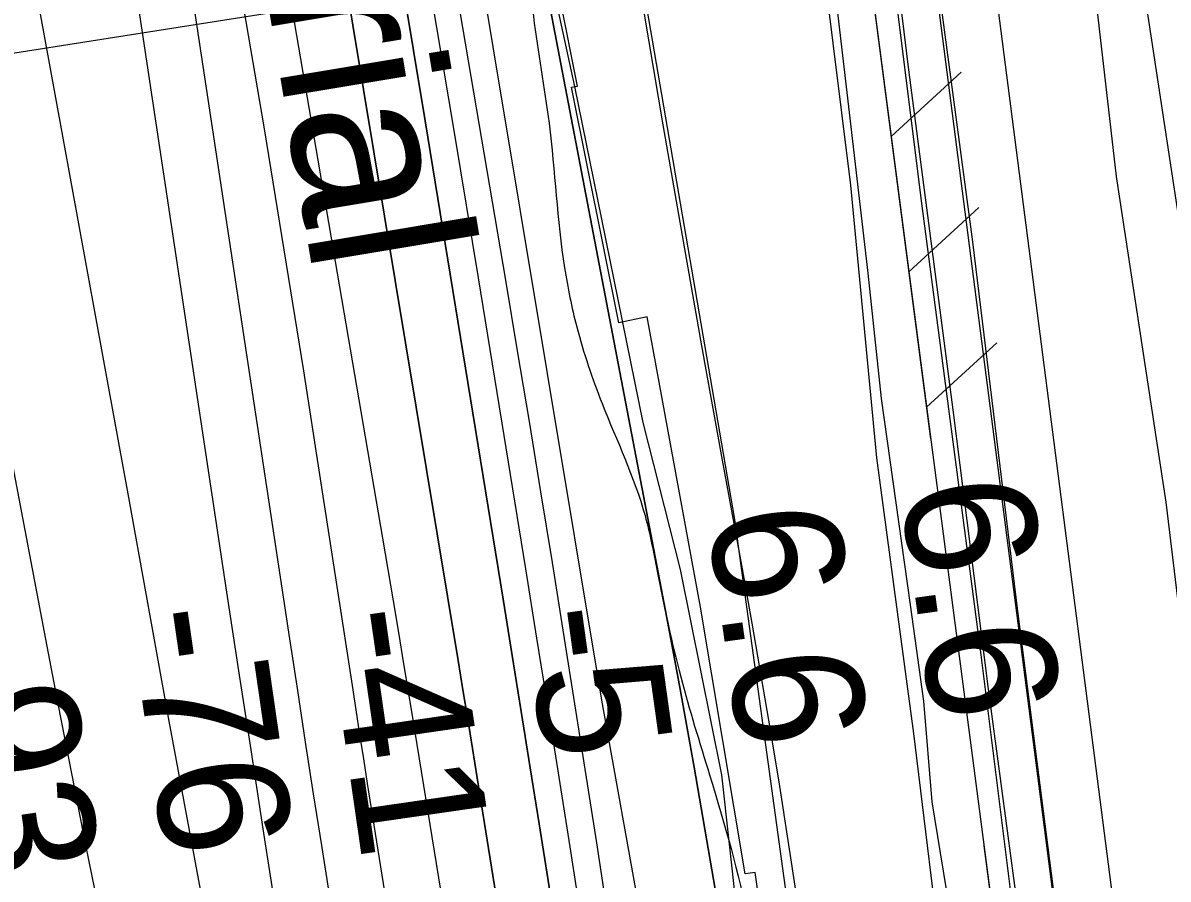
# Model space of a CAD drawing. Extents: x 3694830 to 3732949, y 415201 to 440970.
# Drawn here: x 3718026 to 3718614, y 427164 to 427603 of the extents above; entities that cross this region are included whole.
import ezdxf

# ---------------------------------------------------------------- set-up
doc = ezdxf.new("R2010")
doc.units = 0
for name, color, linetype in [('V-FLOD-BASE', 7, 'Continuous'), ('V-LEVE-TOET', 7, 'Continuous'), ('V-RIVR-EDGE', 7, 'Continuous'), ('V-RIVR-IDEN', 7, 'Continuous'), ('V-RIVR-RANG', 7, 'Continuous'), ('V-ROAD-CNTR', 7, 'Continuous'), ('V-RRAP-FSHR', 7, 'Continuous'), ('V-RRAP-RVMT', 7, 'Continuous'), ('V-SITE-VEGE', 7, 'Continuous'), ('V-SURV-LINE', 7, 'Continuous'), ('V-TOPO-DPTH', 7, 'Continuous'), ('V-TOPO-MAJR', 7, 'Continuous'), ('V-TOPO-MINR', 7, 'Continuous'), ('V-TOPO-WATR', 7, 'Continuous'), ('V-WETL-SWMP', 7, 'Continuous')]:
    doc.layers.add(name, color=color, linetype=linetype)

msp = doc.modelspace()

# ---------------------------------------------------------------- linework, layer by layer
at = {"layer": 'V-FLOD-BASE'}
msp.add_lwpolyline([(3718717.04, 425973.08), (3718690.81, 426180.44), (3718675.35, 426246.47), (3718670.72, 426267.62), (3718666.61, 426303.21), (3718649.63, 426433.2), (3718629.57, 426588.46), (3718614.65, 426697.82), (3718588.41, 426905.18), (3718566.81, 427064.06), (3718536.46, 427301.34), (3718513.31, 427490.65), (3718482.96, 427718.65)], dxfattribs=at)
at = {"layer": 'V-LEVE-TOET'}
for points in [[(3718690.96, 425975.38), (3718667.63, 426154.56), (3718658.62, 426218.9), (3718653.84, 426248.14), (3718649.59, 426266.22), (3718648.53, 426280.58), (3718648.54, 426306.63), (3718643.77, 426339.59), (3718615.66, 426542.7), (3718591.8, 426724.54), (3718567.41, 426902.13), (3718555.75, 427017.51), (3718543.02, 427100.45), (3718521.28, 427262.62), (3718503.25, 427404.58), (3718480.45, 427578.98), (3718465.08, 427704.46)], [(3718899.96, 425078.36), (3718901.03, 425108.14), (3718896.79, 425132.59), (3718888.31, 425204.91), (3718875.59, 425321.88), (3718855.44, 425484.58), (3718833.17, 425646.21), (3718803.47, 425874.84), (3718779.09, 426076.89), (3718752.57, 426276.81), (3718727.12, 426479.91), (3718690, 426734.07), (3718666.66, 426904.21), (3718647.58, 427073.29), (3718635.92, 427156.23), (3718626.37, 427242.37), (3718612.59, 427357.22), (3718587.13, 427524.17), (3718573.35, 427643.27)]]:
    msp.add_lwpolyline(points, dxfattribs=at)
at = {"layer": 'V-RIVR-EDGE'}
msp.add_spline([(3716285.15, 433216.71), (3716310.38, 433178.21), (3716330.2, 433149.68), (3716351.38, 433122.49), (3716380.66, 433076.75), (3716399.14, 433050.48), (3716447.79, 432976.21), (3716475.25, 432930.47), (3716501.83, 432891.07), (3716527.51, 432851.22), (3716586.04, 432749.34), (3716608.1, 432711.75), (3716608.09, 432707.68), (3716608.07, 432700.45), (3716613.02, 432690.94), (3716627.43, 432664.23), (3716633.27, 432651.55), (3716643.19, 432639.32), (3716675.17, 432589.5), (3716706.24, 432538.33), (3716726.94, 432498.04), (3716741.33, 432463.64), (3716748.51, 432442.82), (3716788.59, 432378.52), (3716817.43, 432339.56), (3716842.2, 432297.45), (3716889.46, 432209.61), (3716920.5, 432144.42), (3716938.04, 432109.56), (3716956.5, 432075.15), (3716988.92, 432022.62), (3717009.18, 431986.85), (3717026.3, 431960.13), (3717062.32, 431897.65), (3717093.37, 431840.15), (3717112.26, 431799.86), (3717149.12, 431711.14), (3717176.54, 431644.61), (3717201.25, 431580.79), (3717210.68, 431556.35), (3717248.47, 431478.94), (3717267.81, 431435.48), (3717289.41, 431392.93), (3717306.48, 431346.77), (3717328.07, 431301.04), (3717339.31, 431276.6), (3717352.34, 431244.01), (3717362.7, 431226.35), (3717376.21, 431205.52), (3717389.26, 431178.36), (3717401.37, 431141.7), (3717407.18, 431113.2), (3717409.87, 431101.89), (3717419.75, 431075.64), (3717452.49, 430968.85), (3717469.09, 430916.81), (3717483.44, 430865.23), (3717505.45, 430810.01), (3717526.57, 430753.44), (3717540.49, 430715.43), (3717579.07, 430593.25), (3717599.25, 430526.28), (3717616.31, 430474.69), (3717628.88, 430437.13), (3717638.74, 430405), (3717647.69, 430364.28), (3717653.48, 430331.72), (3717658.42, 430314.52), (3717667.85, 430290.08), (3717679.53, 430260.66), (3717690.34, 430242.1), (3717695.71, 430221.28), (3717698.37, 430200.03), (3717697.85, 430171.99), (3717701.42, 430152.99), (3717705.91, 430140.77), (3717716.26, 430119.95), (3717727.97, 430100.48), (3717735.6, 430076.49), (3717737.82, 430059.31), (3717749.05, 430029.89), (3717760.76, 430011.77), (3717771.56, 429990.04), (3717776.48, 429968.33), (3717783.19, 429941.63), (3717791.73, 429917.65), (3717803.43, 429898.63), (3717812.42, 429876.45), (3717819.16, 429857.44), (3717834.88, 429816.71), (3717846.52, 429770.11), (3717854.12, 429734.82), (3717863.55, 429706.31), (3717878.83, 429667.39), (3717891.37, 429622.59), (3717903.49, 429586.39), (3717917.82, 429530.29), (3717931.71, 429476.45), (3717959.46, 429363.79), (3717976.51, 429307.23), (3717987.25, 429262.44), (3718014.11, 429153.85), (3718027.51, 429090.07), (3718040.47, 429028.09), (3718052.52, 428962.5), (3718057.84, 428919.98), (3718056.9, 428903.25), (3718056.86, 428887.88), (3718057.71, 428868.43), (3718061.29, 428850.79), (3718065.77, 428833.6), (3718082.36, 428779.3), (3718091.33, 428748.08), (3718100.28, 428710.98), (3718111.45, 428657.14), (3718116.36, 428631.81), (3718128.31, 428525.97), (3718136.77, 428473.05), (3718141.66, 428440.03), (3718152.32, 428360.88), (3718163.9, 428291.22), (3718171.05, 428256.38), (3718178.23, 428236.47), (3718193.92, 428178.55), (3718199.74, 428157.29), (3718197.91, 428150.06), (3718196.52, 428133.33), (3718197.39, 428121.12), (3718204.12, 428098.04), (3718215.36, 428075.41), (3718227.96, 428049.6), (3718240.08, 428011.59), (3718242.71, 427978.58), (3718251.11, 427901.24), (3718254.15, 427852.85), (3718257.69, 427822.1), (3718271.5, 427736.15), (3718281.74, 427671.92), (3718287.91, 427606.34), (3718295.91, 427551.61), (3718303.87, 427477.44), (3718310.12, 427447.13), (3718323.14, 427407.76), (3718345.15, 427350.28), (3718351.41, 427321.78), (3718363.48, 427267.49), (3718378.28, 427217.26), (3718397.99, 427141.25), (3718402.87, 427105.52), (3718405.92, 427056.68), (3718404.86, 426993.38), (3718419.58, 426915.12), (3718427.13, 426857.67), (3718428.77, 426789.85), (3718439.53, 426753.19), (3718453.89, 426709.75), (3718458.33, 426677.18), (3718461.82, 426625.18), (3718465.34, 426583.57), (3718482.71, 426479.53), (3718492.52, 426423.89), (3718501, 426378.2), (3718502.74, 426350.16), (3718512.91, 426256.09), (3718518.23, 426213.12), (3718524.03, 426182.81), (3718533.44, 426148.88), (3718540.93, 426069.28), (3718548.93, 426010.93), (3718557.81, 425944.44), (3718573.42, 425858.94), (3718584.55, 425787.48), (3718587.61, 425745.42), (3718587.56, 425725.97), (3718607.51, 425567.22), (3718614.55, 425488.07), (3718638.22, 425368.64), (3718641.26, 425318.45), (3718641.09, 425249.72), (3718640.1, 425214), (3718649.84, 425130.78), (3718658.73, 425069.26), (3718661.82, 425037.15), (3718660.41, 425016.36), (3718674.96, 424864.4), (3718675.73, 424812.85), (3718692.62, 424694.79), (3718696.05, 424618.82), (3718696.4, 424575.87), (3718706.12, 424484.51), (3718711.87, 424431.59), (3718715.41, 424403.09), (3718735.93, 424289.1), (3718746.6, 424215.37), (3718759.9, 424108.63), (3718772.36, 424027.21), (3718777.72, 423998.26), (3718795.91, 423858.04), (3718805.72, 423804.21), (3718812.44, 423776.61), (3718829, 423707.39), (3718835.67, 423662.61), (3718835.09, 423611.97), (3718835, 423576.7), (3718839.35, 423505.25), (3718842.4, 423460.03), (3718850.42, 423412.53), (3718863.4, 423357.79), (3718870.56, 423326.57), (3718873.56, 423260.55), (3718878.86, 423208.99), (3718893.63, 423148.36), (3718899, 423126.2), (3718912.45, 423080.04), (3718927.23, 423022.58), (3718930.77, 422992.73), (3718937.45, 422950.21), (3718945.92, 422900.45), (3718952.63, 422870.59), (3718968.72, 422795.95), (3718969.56, 422769.72), (3718968.13, 422738.52), (3718972.12, 422707.77), (3718981.05, 422661.17), (3718990.85, 422602.82), (3719006.89, 422506.47), (3719010.81, 422446.32), (3719014.37, 422425.06), (3719022.44, 422393.39), (3719033.2, 422359), (3719050.26, 422307.87), (3719062.77, 422249.05), (3719077.1, 422190.24), (3719087.85, 422149.06)], degree=3, dxfattribs=at)
at = {"layer": 'V-RIVR-RANG'}
msp.add_line((3718507.66, 427664.04), (3717677.9, 427533.27), dxfattribs=at)
at = {"layer": 'V-ROAD-CNTR'}
msp.add_lwpolyline([(3717815.68, 430558.65), (3717990.84, 430054.68), (3718115.31, 429687.21), (3718252.63, 429181.3), (3718402.43, 428566.28), (3718512.86, 428111.59), (3718531.2, 428036.93), (3718568.86, 427831.53), (3718621.06, 427488.45), (3718693.06, 426929.29), (3718838.59, 425820.56), (3718920.42, 425193.38), (3718947.54, 424793.91)], dxfattribs=at)
at = {"layer": 'V-RRAP-FSHR'}
for p, q in [((3718471.42, 427544.71), (3718507.44, 427577.67)), ((3718480.5, 427475.3), (3718516.52, 427508.26)), ((3718489.58, 427405.9), (3718525.6, 427438.86))]:
    msp.add_line(p, q, dxfattribs=at)
for points in [[(3716064.71, 433686.1), (3716227.83, 433371.9), (3716520.26, 432907.71), (3717100.53, 431896.08), (3717253.72, 431580.22), (3717403.09, 431264.36), (3717634.3, 430552.25), (3717888.13, 429748.16), (3718009.86, 429314.27), (3718099.3, 428952.69), (3718115.84, 428867.04), (3718189.33, 428405.15), (3718255, 428140.67), (3718391.12, 427348.28)], [(3717466.36, 431122.74), (3717599.65, 430720.93), (3717706.57, 430384.76), (3717801.33, 430082.96), (3717862.54, 429898.61), (3717882.46, 429834.63), (3717990.02, 429618.85), (3718021.05, 429549.34), (3718032.02, 429517.21), (3718067.52, 429247.01), (3718161.86, 428561.59), (3718206.68, 428259.33), (3718221.76, 428205.86), (3718246.87, 428158.02), (3718387.51, 427953.51), (3718417.38, 427897.22), (3718439.77, 427786.61), (3718554.49, 426909.74), (3718636.74, 426261.07), (3718740.75, 425428.94), (3718783.56, 425184.07), (3718800.84, 424873.2)], [(3718399.29, 427931.31), (3718417.38, 427897.22), (3718439.77, 427786.61), (3718491.7, 427389.69)], [(3718391.12, 427348.28), (3718475.54, 426733.12), (3718537.58, 426315.32), (3718574.68, 426010.61), (3718621.14, 425693.56), (3718655.82, 425402.36), (3718689.05, 424990.86), (3718733.51, 424580.69), (3718746.96, 424380.12), (3718784.4, 424103.55), (3718845.23, 423695.11), (3718886.06, 423421.61), (3718923.4, 423190.48), (3718957.44, 423026.17), (3718988.34, 422871.6), (3719013.63, 422718.01), (3719111.7, 422210.46), (3719157.05, 422005.7), (3719219.83, 421828.02), (3719374.72, 421477.77), (3719529.57, 421100.78)], [(3718519.01, 427180.9), (3718554.49, 426909.74), (3718607.26, 426493.56)]]:
    msp.add_lwpolyline(points, dxfattribs=at)
at = {"layer": 'V-RRAP-RVMT'}
for p, q in [((3718310.48, 427570.65), (3718280.12, 427724.63)), ((3718307.36, 427570.01), (3718310.48, 427570.65)), ((3718331.65, 427449.21), (3718307.36, 427570.01)), ((3718346.21, 427452.16), (3718331.65, 427449.21)), ((3718373.7, 427303.29), (3718346.21, 427452.16)), ((3718396.53, 427166.6), (3718373.7, 427303.29)), ((3718401.68, 427167.14), (3718396.53, 427166.6)), ((3718423.65, 427011.52), (3718401.68, 427167.14))]:
    msp.add_line(p, q, dxfattribs=at)
at = {"layer": 'V-SITE-VEGE'}
for points in [[(3718363.37, 427322.56), (3718344.25, 427398.07), (3718323.02, 427502.29), (3718309.22, 427570.35), (3718274.19, 427730.92)], [(3718436.85, 427629.85), (3718450.63, 427519.79), (3718463.88, 427379.95), (3718482.97, 427238.52), (3718498.87, 427108.25), (3718524.85, 426900.89), (3718540.76, 426770.09), (3718561.96, 426605.79), (3718581.59, 426461.17), (3718606.52, 426288.9), (3718611.81, 426235.73), (3718626.66, 426119.81), (3718646.82, 425987.95)], [(3718560.66, 425925.24), (3718540.52, 426091.13), (3718519.29, 426204.92), (3718500.18, 426294.25), (3718476.83, 426406.97), (3718461.97, 426480.35), (3718453.49, 426585.62), (3718447.17, 426729.18), (3718436.57, 426844.03), (3718419.6, 426964.19), (3718404.75, 427063.09), (3718392.02, 427149.23), (3718384.6, 427217.28), (3718363.37, 427322.56)]]:
    msp.add_lwpolyline(points, dxfattribs=at)
at = {"layer": 'V-SURV-LINE'}
for points in [[(3718495.55, 427848.42), (3718629.27, 426810.53)], [(3718599.52, 426806.69), (3718465.79, 427844.58)]]:
    msp.add_lwpolyline(points, dxfattribs=at)
at = {"layer": 'V-TOPO-DPTH'}
for points in [[(3718389.06, 426725.76), (3718378.89, 426792.35), (3718368.84, 426858.95), (3718331.17, 427111.01), (3718327.6, 427134.8), (3718323.99, 427158.58), (3718320.35, 427182.36), (3718316.67, 427206.14), (3718312.96, 427229.9), (3718309.22, 427253.67), (3718305.45, 427277.43), (3718301.65, 427301.18), (3718297.64, 427326.16), (3718291.77, 427362.4), (3718285.84, 427398.62), (3718279.8, 427434.83), (3718273.69, 427471.02), (3718194, 427939.34)], [(3718389.06, 426725.76), (3718378.89, 426792.35), (3718368.84, 426858.95), (3718331.17, 427111.01), (3718327.6, 427134.8), (3718323.99, 427158.58), (3718320.35, 427182.36), (3718316.67, 427206.14), (3718312.96, 427229.9), (3718309.22, 427253.67), (3718305.45, 427277.43), (3718301.65, 427301.18), (3718297.64, 427326.16), (3718291.77, 427362.4), (3718285.84, 427398.62), (3718279.8, 427434.83), (3718273.69, 427471.02), (3718194, 427939.34)], [(3718424.37, 425977.34), (3718371.67, 426336.47), (3718369.16, 426353.47), (3718366.61, 426370.46), (3718364.03, 426387.44), (3718361.41, 426404.42), (3718348.31, 426488.89), (3718339.06, 426548.09), (3718329.72, 426607.27), (3718320.25, 426666.44), (3718310.7, 426725.59), (3718227.21, 427239.23), (3718226.99, 427240.6), (3718226.76, 427241.97), (3718226.54, 427243.34), (3718226.32, 427244.71), (3718221.48, 427274.24), (3718218.82, 427290.37), (3718216.14, 427306.5), (3718213.42, 427322.62), (3718210.69, 427338.74), (3718112.37, 427913.65)], [(3718424.37, 425977.34), (3718371.67, 426336.47), (3718369.16, 426353.47), (3718366.61, 426370.46), (3718364.03, 426387.44), (3718361.41, 426404.42), (3718348.31, 426488.89), (3718339.06, 426548.09), (3718329.72, 426607.27), (3718320.25, 426666.44), (3718310.7, 426725.59), (3718227.21, 427239.23), (3718226.99, 427240.6), (3718226.76, 427241.97), (3718226.54, 427243.34), (3718226.32, 427244.71), (3718221.48, 427274.24), (3718218.82, 427290.37), (3718216.14, 427306.5), (3718213.42, 427322.62), (3718210.69, 427338.74), (3718112.37, 427913.65)], [(3718146.62, 427895.01), (3718249.26, 427276), (3718251.75, 427260.93), (3718254.21, 427245.86), (3718256.66, 427230.79), (3718259.08, 427215.72), (3718295.08, 426990.91), (3718311.43, 426887.96), (3718327.61, 426784.99), (3718343.53, 426681.99), (3718359.28, 426578.95), (3718381.78, 426430.5), (3718386.11, 426401.66), (3718390.39, 426372.82), (3718394.59, 426343.96), (3718398.74, 426315.1), (3718419.47, 426169.6), (3718433.69, 426067.94)], [(3718146.62, 427895.01), (3718249.26, 427276), (3718251.75, 427260.93), (3718254.21, 427245.86), (3718256.66, 427230.79), (3718259.08, 427215.72), (3718295.08, 426990.91), (3718311.43, 426887.96), (3718327.61, 426784.99), (3718343.53, 426681.99), (3718359.28, 426578.95), (3718381.78, 426430.5), (3718386.11, 426401.66), (3718390.39, 426372.82), (3718394.59, 426343.96), (3718398.74, 426315.1), (3718419.47, 426169.6), (3718433.69, 426067.94)], [(3718267.28, 427763.66), (3718355.73, 427301.4), (3718359.51, 427281.37), (3718363.21, 427261.33), (3718366.8, 427241.26), (3718370.31, 427221.19), (3718394.79, 427079.08), (3718410.01, 426987.86), (3718424.59, 426896.55), (3718438.21, 426805.09), (3718451.19, 426713.53), (3718487.5, 426447.29), (3718491.79, 426415.31), (3718495.98, 426383.31), (3718500.02, 426351.3), (3718503.96, 426319.27), (3718522.76, 426163.4), (3718535.84, 426053.4)], [(3718220.36, 427625.12), (3718232.27, 427552.8), (3718272.36, 427307.34), (3718277.04, 427278.55), (3718281.69, 427249.76), (3718286.28, 427220.96), (3718290.85, 427192.16), (3718303.93, 427109.16), (3718314.91, 427038.84), (3718325.75, 426968.5), (3718336.39, 426898.13), (3718346.9, 426827.74), (3718401.86, 426455.99), (3718407.77, 426415.56), (3718413.61, 426375.12), (3718419.33, 426334.67), (3718424.98, 426294.2), (3718426.67, 426281.95), (3718433.01, 426235.34), (3718439.24, 426188.71), (3718445.3, 426142.06), (3718451.25, 426095.4), (3718539.91, 425389.51)], [(3718539.91, 425389.51), (3718451.25, 426095.4), (3718445.3, 426142.06), (3718439.24, 426188.71), (3718433.01, 426235.34), (3718426.67, 426281.95), (3718424.98, 426294.2), (3718419.33, 426334.67), (3718413.61, 426375.12), (3718407.77, 426415.56), (3718401.86, 426455.99), (3718346.9, 426827.74), (3718336.39, 426898.13), (3718325.75, 426968.5), (3718314.91, 427038.84), (3718303.93, 427109.16), (3718290.85, 427192.16), (3718286.28, 427220.96), (3718281.69, 427249.76), (3718277.04, 427278.55), (3718272.36, 427307.34), (3718232.27, 427552.8), (3718220.36, 427625.12)]]:
    msp.add_lwpolyline(points, dxfattribs=at)
at = {"layer": 'V-TOPO-MAJR'}
msp.add_lwpolyline([(3718284.22, 426721.86), (3718240.09, 426983.28), (3718233, 427025.7), (3718225.99, 427068.13), (3718219.11, 427110.58), (3718212.32, 427153.05), (3718202.84, 427212.92), (3718200.86, 427225.46), (3718198.9, 427238.01), (3718196.95, 427250.56), (3718195.01, 427263.12), (3718179.73, 427362.39), (3718170.01, 427424.55), (3718160.08, 427486.68), (3718149.84, 427548.76), (3718139.39, 427610.8)], dxfattribs=at)
at = {"layer": 'V-TOPO-MINR'}
for points in [[(3718389.06, 426725.76), (3718378.89, 426792.35), (3718368.84, 426858.95), (3718331.17, 427111.01), (3718327.6, 427134.8), (3718323.99, 427158.58), (3718320.35, 427182.36), (3718316.67, 427206.14), (3718312.96, 427229.9), (3718309.22, 427253.67), (3718305.45, 427277.43), (3718301.65, 427301.18), (3718297.64, 427326.16), (3718291.77, 427362.4), (3718285.84, 427398.62), (3718279.8, 427434.83), (3718273.69, 427471.02), (3718194, 427939.34)], [(3718550.87, 425676.49), (3718473, 426343.95), (3718470.8, 426362.27), (3718468.52, 426380.58), (3718466.11, 426398.88), (3718463.61, 426417.16), (3718448.75, 426523.42), (3718438.35, 426594.76), (3718427.4, 426666.01), (3718415.63, 426737.13), (3718403.31, 426808.16), (3718323.03, 427255.63), (3718211.56, 427926.12)], [(3718424.37, 425977.34), (3718371.67, 426336.47), (3718369.16, 426353.47), (3718366.61, 426370.46), (3718364.03, 426387.44), (3718361.41, 426404.42), (3718348.31, 426488.89), (3718339.06, 426548.09), (3718329.72, 426607.27), (3718320.25, 426666.44), (3718310.7, 426725.59), (3718227.21, 427239.23), (3718226.99, 427240.6), (3718226.76, 427241.97), (3718226.54, 427243.34), (3718226.32, 427244.71), (3718221.48, 427274.24), (3718218.82, 427290.37), (3718216.14, 427306.5), (3718213.42, 427322.62), (3718210.69, 427338.74), (3718112.37, 427913.65)], [(3718433.69, 426067.94), (3718419.47, 426169.6), (3718398.74, 426315.1), (3718394.59, 426343.96), (3718390.39, 426372.82), (3718386.11, 426401.66), (3718381.78, 426430.5), (3718359.28, 426578.95), (3718343.53, 426681.99), (3718327.61, 426784.99), (3718311.43, 426887.96), (3718295.08, 426990.91), (3718259.08, 427215.72), (3718256.66, 427230.79), (3718254.21, 427245.86), (3718251.75, 427260.93), (3718249.26, 427276), (3718146.62, 427895.01)], [(3718333.36, 426004.28), (3718314.95, 426123.41), (3718285.13, 426316.76), (3718281.66, 426339.21), (3718278.18, 426361.67), (3718274.68, 426384.12), (3718271.18, 426406.58), (3718254, 426516.23), (3718241.92, 426593.51), (3718229.85, 426670.79), (3718217.81, 426748.08), (3718205.78, 426825.37), (3718155.48, 427149.1), (3718149.22, 427189.58), (3718142.99, 427230.07), (3718136.81, 427270.57), (3718130.67, 427311.08), (3718063.65, 427754.83)], [(3718256.58, 426025.57), (3718249.12, 426080.49), (3718241.56, 426135.41), (3718233.88, 426190.3), (3718226.11, 426245.19), (3718221.36, 426278.38), (3718215.74, 426316.63), (3718209.92, 426354.86), (3718203.79, 426393.04), (3718197.46, 426431.18), (3718161.5, 426642.5), (3718144.68, 426738.55), (3718127.23, 426834.49), (3718108.85, 426930.25), (3718089.85, 427025.89), (3718065.86, 427143.68), (3718058.47, 427180.36), (3718051.18, 427217.06), (3718044.04, 427253.78), (3718037.01, 427290.53), (3718016.02, 427401.4), (3717998.52, 427493.58), (3717980.95, 427585.75), (3717963.28, 427677.9)], [(3718187.08, 426746.01), (3718175.25, 426819.02), (3718163.16, 426891.99), (3718150.9, 426964.94), (3718135.83, 427053.68), (3718130.91, 427082.22), (3718125.88, 427110.74), (3718120.7, 427139.23), (3718115.42, 427167.71), (3718108.5, 427204.48), (3718106.61, 427214.56), (3718104.74, 427224.64), (3718102.89, 427234.73), (3718101.05, 427244.82), (3718079.9, 427361.37), (3718067.48, 427429.73), (3718055.04, 427498.09), (3718042.55, 427566.44), (3718030.04, 427634.79)], [(3718413.18, 425740.43), (3718353.78, 426103.41), (3718346.66, 426147), (3718339.53, 426190.59), (3718332.41, 426234.17), (3718325.3, 426277.76), (3718323.72, 426287.48), (3718317.39, 426326.21), (3718311.06, 426364.94), (3718304.72, 426403.67), (3718298.37, 426442.39), (3718257.4, 426691.97), (3718242.67, 426782.26), (3718228.07, 426872.58), (3718213.64, 426962.92), (3718199.34, 427053.28), (3718179.25, 427181.07), (3718175.11, 427207.56), (3718171, 427234.05), (3718166.94, 427260.56), (3718162.91, 427287.06), (3718110.57, 427633.05)], [(3718539.91, 425389.51), (3718451.25, 426095.4), (3718445.3, 426142.06), (3718439.24, 426188.71), (3718433.01, 426235.34), (3718426.67, 426281.95), (3718424.98, 426294.2), (3718419.33, 426334.67), (3718413.61, 426375.12), (3718407.77, 426415.56), (3718401.86, 426455.99), (3718346.9, 426827.74), (3718336.39, 426898.13), (3718325.75, 426968.5), (3718314.91, 427038.84), (3718303.93, 427109.16), (3718290.85, 427192.16), (3718286.28, 427220.96), (3718281.69, 427249.76), (3718277.04, 427278.55), (3718272.36, 427307.34), (3718232.27, 427552.8), (3718220.36, 427625.12)], [(3718548.72, 425400.19), (3718439.35, 426269.59), (3718437.08, 426287.38), (3718434.78, 426305.17), (3718432.43, 426322.96), (3718430.05, 426340.74), (3718427.61, 426358.51), (3718425.14, 426376.27), (3718422.61, 426394.03), (3718420.05, 426411.79), (3718338.91, 426967.86), (3718331.92, 427015.21), (3718324.84, 427062.54), (3718317.62, 427109.85), (3718310.3, 427157.15), (3718306.67, 427180.38), (3718301.07, 427216.05), (3718295.42, 427251.71), (3718289.72, 427287.36), (3718283.98, 427323.01), (3718271.71, 427398.76), (3718259.71, 427472.27), (3718247.57, 427545.74), (3718235.22, 427619.19)], [(3718636.54, 425390.94), (3718538.4, 426278.34), (3718536.37, 426296.34), (3718534.29, 426314.33), (3718532.12, 426332.32), (3718529.91, 426350.29), (3718527.64, 426368.27), (3718525.34, 426386.23), (3718523, 426404.2), (3718520.63, 426422.16), (3718430.74, 427099.69), (3718426.9, 427127.68), (3718422.9, 427155.66), (3718418.66, 427183.59), (3718414.26, 427211.51), (3718409.66, 427239.39), (3718404.95, 427267.26), (3718400.07, 427295.09), (3718395.09, 427322.91), (3718384.58, 427380.61), (3718374.37, 427437.28), (3718364.32, 427493.98), (3718354.49, 427550.72), (3718344.82, 427607.48)]]:
    msp.add_lwpolyline(points, dxfattribs=at)
at = {"layer": 'V-TOPO-WATR'}
msp.add_lwpolyline([(3718535.84, 426053.4), (3718522.76, 426163.4), (3718503.96, 426319.27), (3718500.02, 426351.3), (3718495.98, 426383.31), (3718491.79, 426415.31), (3718487.5, 426447.29), (3718451.19, 426713.53), (3718438.21, 426805.09), (3718424.59, 426896.55), (3718410.01, 426987.86), (3718394.79, 427079.08), (3718370.31, 427221.19), (3718366.8, 427241.26), (3718363.21, 427261.33), (3718359.51, 427281.37), (3718355.73, 427301.4), (3718267.28, 427763.66)], dxfattribs=at)
at = {"layer": 'V-WETL-SWMP'}
for points in [[(3718462.92, 427703.76), (3718486.78, 427511.81), (3718517.54, 427278.93), (3718535.56, 427133.78), (3718551.48, 427026.91), (3718565.25, 426889.2), (3718582.75, 426768.5), (3718603.43, 426606.87), (3718617.22, 426504.78), (3718635.78, 426380.89), (3718645.86, 426303.8), (3718645.32, 426290.51), (3718645.32, 426275.09), (3718646.38, 426263.92), (3718648.5, 426249.04), (3718654.34, 426218.73), (3718671.84, 426092.18), (3718683.51, 426018.81)], [(3718555.1, 426755.22), (3718551.93, 426800.41), (3718543.97, 426842.95), (3718532.29, 426907.82), (3718528.6, 426977.47), (3718517.45, 427036.49), (3718509.49, 427079.55), (3718502.6, 427141.76), (3718492.52, 427203.44), (3718488.29, 427255.02), (3718481.39, 427304.46), (3718466.54, 427410.27), (3718459.65, 427474.6), (3718450.11, 427557.02), (3718434.74, 427688.88)]]:
    msp.add_lwpolyline(points, dxfattribs=at)

# ---------------------------------------------------------------- texts
at = {"layer": 'V-RIVR-IDEN'}
msp.add_text('Aerial ', height=83, rotation=279.46232, dxfattribs=at).set_placement((3718128.44, 427752.46))
at = {"layer": 'V-RIVR-RANG'}
for s, rotation, p in [('6.6', 277.93833, (3718475.8, 427365.59)), ('6.6', 277.93833, (3718376.8, 427351.53)), ('-76', 278.22094, (3718080.58, 427300.79)), ('-41', 278.22094, (3718181.66, 427300.49)), ('-5', 277.93833, (3718282.82, 427301.43)), ('-93', 278.22094, (3717981.19, 427289.35))]:
    msp.add_text(s, height=67, rotation=rotation, dxfattribs=at).set_placement(p)

doc.saveas('drawing.dxf')
